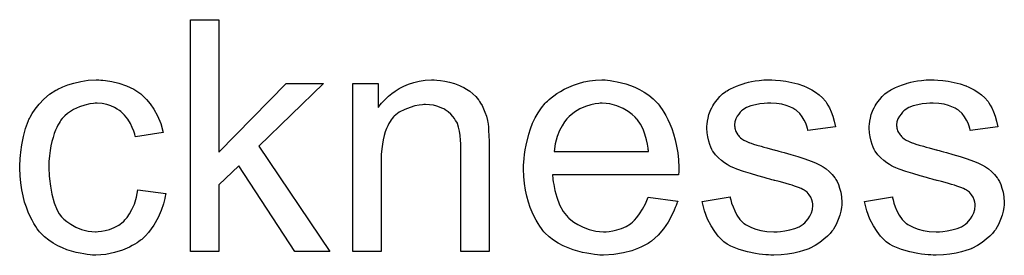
# Model space of a CAD drawing. Extents: x -1.5 to 9, y -3 to 5.
# Tile 343 of 368: x 5.7505 to 6.0902, y 3.8642 to 3.9455. Entities that reach past the tile are written whole.
import ezdxf

# ---------------------------------------------------------------- set-up
doc = ezdxf.new("R2010")
doc.units = 0
doc.layers.add('qfn16-30-34-a_mechanical_19', color=1, linetype='CONTINUOUS')

msp = doc.modelspace()

# ---------------------------------------------------------------- linework, layer by layer
at = {"layer": 'qfn16-30-34-a_mechanical_19', "color": 1}
for points in [[(5.819201, 3.899828), (5.842457, 3.923547), (5.8553, 3.923547), (5.83297, 3.901911), (5.857498, 3.865465), (5.84535, 3.865465), (5.826028, 3.895085), (5.819201, 3.88849), (5.819201, 3.865465), (5.809367, 3.865465), (5.809367, 3.94553), (5.819201, 3.94553), (5.819201, 3.899828)], [(5.778475, 3.924704), (5.779169, 3.924704), (5.780095, 3.924588), (5.782293, 3.924241), (5.784723, 3.923662), (5.787268, 3.922737), (5.789814, 3.92158), (5.792243, 3.91996), (5.792359, 3.91996), (5.792475, 3.919729), (5.793169, 3.919035), (5.79421, 3.917993), (5.795483, 3.916489), (5.796756, 3.914638), (5.798028, 3.912324), (5.799185, 3.909663), (5.799995, 3.906539), (5.790392, 3.905035), (5.790392, 3.905151), (5.790276, 3.905266), (5.790161, 3.90596), (5.789814, 3.907002), (5.789235, 3.908274), (5.788657, 3.909663), (5.787731, 3.911167), (5.78669, 3.912555), (5.785533, 3.913712), (5.785417, 3.913828), (5.784954, 3.914175), (5.784144, 3.914638), (5.783219, 3.915216), (5.781946, 3.915795), (5.780557, 3.916258), (5.778938, 3.916605), (5.777202, 3.91672), (5.776508, 3.91672), (5.77593, 3.916605), (5.774657, 3.916489), (5.772921, 3.916026), (5.77107, 3.915448), (5.768988, 3.914522), (5.767021, 3.913134), (5.766095, 3.912324), (5.765169, 3.911398), (5.765169, 3.911283), (5.764938, 3.911167), (5.764707, 3.91082), (5.764475, 3.910357), (5.764128, 3.909778), (5.763665, 3.909084), (5.763318, 3.908274), (5.762855, 3.907349), (5.762393, 3.906192), (5.762046, 3.904919), (5.761583, 3.903531), (5.761236, 3.902027), (5.761004, 3.900407), (5.760773, 3.898556), (5.760541, 3.896589), (5.760541, 3.894506), (5.760541, 3.89439), (5.760541, 3.894043), (5.760541, 3.893349), (5.760657, 3.892655), (5.760657, 3.891614), (5.760773, 3.890572), (5.76112, 3.888027), (5.761583, 3.88525), (5.762393, 3.882358), (5.763434, 3.879812), (5.764128, 3.878539), (5.764938, 3.877498), (5.765169, 3.877267), (5.765748, 3.876688), (5.766789, 3.875878), (5.768062, 3.874953), (5.769797, 3.873912), (5.771764, 3.873102), (5.774078, 3.872523), (5.775351, 3.872407), (5.776624, 3.872292), (5.776855, 3.872292), (5.777549, 3.872407), (5.778706, 3.872523), (5.779979, 3.872755), (5.781483, 3.873102), (5.783103, 3.873796), (5.784723, 3.874606), (5.786227, 3.875763), (5.786458, 3.875878), (5.786805, 3.876457), (5.787499, 3.877267), (5.788309, 3.878539), (5.789119, 3.880044), (5.790045, 3.881895), (5.790739, 3.884209), (5.791202, 3.886754), (5.800921, 3.885481), (5.800921, 3.885366), (5.800805, 3.885019), (5.800689, 3.884556), (5.800574, 3.883862), (5.800342, 3.882936), (5.800111, 3.88201), (5.799301, 3.879697), (5.79826, 3.877267), (5.796756, 3.874606), (5.794904, 3.87206), (5.793863, 3.870903), (5.792706, 3.869746), (5.79259, 3.869631), (5.792359, 3.869515), (5.792012, 3.869284), (5.791549, 3.868936), (5.790971, 3.868474), (5.790161, 3.868011), (5.789235, 3.867548), (5.788309, 3.86697), (5.785995, 3.865928), (5.783219, 3.865118), (5.78021, 3.864424), (5.778475, 3.864308), (5.776739, 3.864193), (5.775582, 3.864193), (5.774773, 3.864308), (5.773731, 3.864424), (5.772574, 3.864655), (5.771301, 3.864887), (5.769913, 3.865118), (5.766789, 3.866044), (5.765285, 3.866738), (5.763665, 3.867432), (5.762046, 3.868358), (5.760541, 3.869399), (5.759037, 3.870556), (5.757649, 3.871945), (5.757533, 3.87206), (5.757302, 3.872292), (5.756955, 3.872755), (5.756492, 3.873333), (5.756029, 3.874143), (5.755335, 3.875184), (5.754756, 3.876341), (5.754062, 3.877614), (5.753368, 3.879118), (5.752789, 3.880854), (5.752095, 3.882589), (5.751632, 3.884672), (5.75117, 3.886754), (5.750823, 3.889184), (5.750591, 3.891614), (5.750475, 3.894275), (5.750475, 3.89439), (5.750475, 3.894738), (5.750475, 3.8952), (5.750475, 3.895894), (5.750591, 3.896704), (5.750591, 3.89763), (5.750707, 3.898671), (5.750823, 3.899828), (5.75117, 3.902374), (5.751748, 3.905151), (5.752442, 3.907927), (5.753484, 3.910704), (5.753484, 3.91082), (5.753599, 3.911051), (5.753831, 3.911398), (5.754062, 3.911861), (5.754756, 3.913134), (5.755798, 3.914638), (5.757186, 3.916373), (5.758806, 3.918109), (5.760773, 3.919844), (5.762971, 3.921233), (5.763087, 3.921233), (5.763318, 3.921349), (5.763665, 3.92158), (5.764128, 3.921811), (5.764707, 3.922043), (5.765401, 3.92239), (5.767136, 3.923084), (5.769103, 3.923662), (5.771533, 3.924241), (5.774078, 3.924704), (5.776855, 3.92482), (5.777781, 3.92482), (5.778475, 3.924704)], [(5.894406, 3.924704), (5.895679, 3.924588), (5.897183, 3.924357), (5.898803, 3.92401), (5.900538, 3.923547), (5.902158, 3.922853), (5.90239, 3.922737), (5.902852, 3.922506), (5.903662, 3.922158), (5.904588, 3.92158), (5.905745, 3.920886), (5.906786, 3.91996), (5.907828, 3.919035), (5.908753, 3.917878), (5.908869, 3.917762), (5.9091, 3.917299), (5.909447, 3.91672), (5.910026, 3.915911), (5.910489, 3.914754), (5.910951, 3.913597), (5.91153, 3.912208), (5.911877, 3.910704), (5.911877, 3.910588), (5.911993, 3.910126), (5.912108, 3.909431), (5.912224, 3.908506), (5.912224, 3.907117), (5.91234, 3.905498), (5.912456, 3.903531), (5.912456, 3.901101), (5.912456, 3.865465), (5.902621, 3.865465), (5.902621, 3.900638), (5.902621, 3.900754), (5.902621, 3.90087), (5.902621, 3.90168), (5.902621, 3.902721), (5.902505, 3.903994), (5.90239, 3.905498), (5.902158, 3.907002), (5.901811, 3.90839), (5.901464, 3.909663), (5.901464, 3.909778), (5.901233, 3.910126), (5.900886, 3.910704), (5.900538, 3.911398), (5.89996, 3.912093), (5.899266, 3.912902), (5.89834, 3.913712), (5.897299, 3.914407), (5.897183, 3.914522), (5.896836, 3.914754), (5.896142, 3.914985), (5.895332, 3.915332), (5.894406, 3.915679), (5.893249, 3.916026), (5.891861, 3.916142), (5.890472, 3.916258), (5.889894, 3.916258), (5.889431, 3.916142), (5.888274, 3.916026), (5.88677, 3.915795), (5.88515, 3.915216), (5.883299, 3.914522), (5.881448, 3.913597), (5.879712, 3.912208), (5.879481, 3.911977), (5.879018, 3.911398), (5.878671, 3.910936), (5.878324, 3.910357), (5.877861, 3.909663), (5.877514, 3.908853), (5.877051, 3.907927), (5.876588, 3.90677), (5.876241, 3.905498), (5.875894, 3.904109), (5.875663, 3.902605), (5.875431, 3.900985), (5.8752, 3.899018), (5.8752, 3.897052), (5.8752, 3.865465), (5.865366, 3.865465), (5.865366, 3.923547), (5.874159, 3.923547), (5.874159, 3.915216), (5.874275, 3.915332), (5.874506, 3.915679), (5.874853, 3.916142), (5.875316, 3.91672), (5.87601, 3.917415), (5.87682, 3.918225), (5.877745, 3.91915), (5.878903, 3.920076), (5.88006, 3.920886), (5.881448, 3.921811), (5.882952, 3.922621), (5.884572, 3.923315), (5.886423, 3.923894), (5.888274, 3.924357), (5.890357, 3.924704), (5.892555, 3.92482), (5.893481, 3.92482), (5.894406, 3.924704)], [(5.953298, 3.924704), (5.954223, 3.924588), (5.95538, 3.924357), (5.956653, 3.924125), (5.958157, 3.923778), (5.959545, 3.923431), (5.961165, 3.922853), (5.962669, 3.922274), (5.964289, 3.921464), (5.965909, 3.920539), (5.967529, 3.919497), (5.969033, 3.918225), (5.970421, 3.916836), (5.970537, 3.91672), (5.970768, 3.916489), (5.971115, 3.916026), (5.971578, 3.915332), (5.972157, 3.914522), (5.972735, 3.913597), (5.973429, 3.91244), (5.974124, 3.911051), (5.974818, 3.909547), (5.975512, 3.907927), (5.976091, 3.906076), (5.976669, 3.904109), (5.977132, 3.901911), (5.977479, 3.899597), (5.97771, 3.897167), (5.977826, 3.894506), (5.977826, 3.89439), (5.977826, 3.893928), (5.977826, 3.893118), (5.97771, 3.891961), (5.934323, 3.891961), (5.934323, 3.891845), (5.934323, 3.891498), (5.934439, 3.891035), (5.934439, 3.890341), (5.934554, 3.889531), (5.934786, 3.888605), (5.935133, 3.886523), (5.935827, 3.884209), (5.936752, 3.881663), (5.938025, 3.879349), (5.939645, 3.877267), (5.939761, 3.877267), (5.939876, 3.877035), (5.940571, 3.876457), (5.941612, 3.875647), (5.943, 3.874837), (5.944851, 3.873912), (5.946934, 3.873102), (5.949248, 3.872523), (5.950521, 3.872407), (5.951909, 3.872292), (5.952835, 3.872292), (5.953876, 3.872407), (5.955149, 3.872639), (5.956537, 3.872986), (5.958157, 3.873449), (5.959661, 3.874143), (5.961165, 3.875068), (5.961281, 3.875184), (5.961859, 3.875647), (5.962554, 3.876341), (5.963364, 3.877267), (5.964289, 3.878539), (5.96533, 3.880159), (5.966372, 3.88201), (5.967297, 3.884209), (5.977479, 3.882936), (5.977479, 3.88282), (5.977363, 3.882589), (5.977248, 3.882126), (5.977016, 3.881432), (5.976669, 3.880738), (5.976322, 3.879812), (5.975396, 3.877845), (5.974239, 3.875647), (5.972619, 3.873333), (5.970768, 3.871135), (5.968454, 3.869052), (5.968339, 3.869052), (5.968107, 3.868821), (5.96776, 3.868589), (5.967297, 3.868242), (5.966603, 3.867895), (5.965909, 3.867548), (5.964983, 3.867085), (5.963942, 3.866622), (5.962785, 3.86616), (5.961628, 3.865697), (5.958735, 3.865003), (5.955496, 3.864424), (5.951909, 3.864193), (5.950636, 3.864193), (5.949827, 3.864308), (5.948785, 3.864424), (5.947513, 3.864655), (5.946124, 3.864887), (5.94462, 3.865118), (5.941381, 3.866044), (5.939645, 3.866738), (5.938025, 3.867432), (5.93629, 3.868358), (5.93467, 3.869399), (5.933166, 3.870556), (5.931662, 3.871945), (5.931546, 3.87206), (5.931315, 3.872292), (5.930967, 3.872755), (5.930505, 3.873449), (5.929926, 3.874259), (5.929348, 3.875184), (5.928654, 3.876341), (5.927959, 3.877614), (5.927265, 3.879118), (5.926571, 3.880738), (5.925992, 3.882589), (5.925414, 3.884556), (5.924951, 3.886639), (5.924604, 3.888952), (5.924373, 3.891382), (5.924257, 3.893928), (5.924257, 3.894043), (5.924257, 3.894622), (5.924257, 3.895316), (5.924373, 3.896357), (5.924488, 3.89763), (5.924604, 3.899018), (5.924835, 3.900638), (5.925182, 3.902258), (5.926108, 3.90596), (5.926687, 3.907812), (5.927381, 3.909778), (5.928306, 3.91163), (5.929348, 3.913365), (5.930505, 3.915101), (5.931777, 3.91672), (5.931893, 3.916836), (5.932124, 3.917068), (5.932587, 3.917415), (5.933166, 3.917993), (5.93386, 3.918572), (5.934786, 3.919266), (5.935827, 3.920076), (5.9371, 3.92077), (5.938372, 3.92158), (5.939876, 3.922274), (5.941496, 3.922968), (5.943232, 3.923547), (5.945083, 3.924125), (5.94705, 3.924472), (5.949132, 3.924704), (5.951331, 3.92482), (5.952488, 3.92482), (5.953298, 3.924704)], [(6.011263, 3.924704), (6.012999, 3.924588), (6.01485, 3.924357), (6.016817, 3.923894), (6.0189, 3.923431), (6.020866, 3.922737), (6.020982, 3.922737), (6.021098, 3.922621), (6.021676, 3.92239), (6.022602, 3.921927), (6.023759, 3.921349), (6.025032, 3.920539), (6.026304, 3.919613), (6.027461, 3.918572), (6.028503, 3.917415), (6.028618, 3.917299), (6.02885, 3.916836), (6.029312, 3.916026), (6.029891, 3.915101), (6.03047, 3.913712), (6.031048, 3.912208), (6.031511, 3.910473), (6.031974, 3.908506), (6.02237, 3.907233), (6.02237, 3.907465), (6.022255, 3.907927), (6.022023, 3.908737), (6.021676, 3.909778), (6.021098, 3.91082), (6.020404, 3.911977), (6.019594, 3.913134), (6.018437, 3.914175), (6.018321, 3.914291), (6.017858, 3.914522), (6.017164, 3.914985), (6.016123, 3.915448), (6.014966, 3.915911), (6.013462, 3.916373), (6.01161, 3.916605), (6.009644, 3.91672), (6.008486, 3.91672), (6.007329, 3.916605), (6.005825, 3.916489), (6.004321, 3.916142), (6.002702, 3.915795), (6.001197, 3.915216), (5.999925, 3.914407), (5.999809, 3.914291), (5.999462, 3.914059), (5.998999, 3.913597), (5.998536, 3.912902), (5.997958, 3.912208), (5.997495, 3.911283), (5.997148, 3.910241), (5.997032, 3.9092), (5.997032, 3.909084), (5.997032, 3.908853), (5.997148, 3.908506), (5.997148, 3.908043), (5.997495, 3.906886), (5.998189, 3.905729), (5.998305, 3.905613), (5.998421, 3.905498), (5.998652, 3.905151), (5.999115, 3.904803), (5.999578, 3.904456), (6.000272, 3.903994), (6.001082, 3.903646), (6.002007, 3.903184), (6.002123, 3.903184), (6.002354, 3.903068), (6.002817, 3.902952), (6.003627, 3.902605), (6.004784, 3.902258), (6.006288, 3.901911), (6.007214, 3.901564), (6.008255, 3.901332), (6.009412, 3.900985), (6.010685, 3.900638), (6.010801, 3.900638), (6.011148, 3.900523), (6.011726, 3.900407), (6.01242, 3.900175), (6.01323, 3.899944), (6.014271, 3.899713), (6.01647, 3.899018), (6.0189, 3.898324), (6.021329, 3.897514), (6.023528, 3.896704), (6.024453, 3.896357), (6.025263, 3.89601), (6.025494, 3.895894), (6.025957, 3.895663), (6.026651, 3.895316), (6.027693, 3.894738), (6.028734, 3.894043), (6.029775, 3.893118), (6.030817, 3.892076), (6.031742, 3.890919), (6.031858, 3.890804), (6.032089, 3.890341), (6.032552, 3.889647), (6.033015, 3.888605), (6.033362, 3.887333), (6.033825, 3.885944), (6.034056, 3.884325), (6.034172, 3.882473), (6.034172, 3.882242), (6.034172, 3.881663), (6.034056, 3.880738), (6.033825, 3.879465), (6.033478, 3.878077), (6.032899, 3.876573), (6.032205, 3.874837), (6.031279, 3.873217), (6.031164, 3.872986), (6.030701, 3.872523), (6.030122, 3.871713), (6.029197, 3.870788), (6.027924, 3.869746), (6.026536, 3.868589), (6.024916, 3.867548), (6.022949, 3.866507), (6.022833, 3.866507), (6.022718, 3.866391), (6.022023, 3.86616), (6.020866, 3.865812), (6.019362, 3.86535), (6.017511, 3.864887), (6.015428, 3.86454), (6.01323, 3.864308), (6.010685, 3.864193), (6.009644, 3.864193), (6.008834, 3.864308), (6.007908, 3.864308), (6.006751, 3.864424), (6.005594, 3.86454), (6.004321, 3.864771), (6.001544, 3.86535), (5.998652, 3.86616), (5.995875, 3.867317), (5.994602, 3.868011), (5.993445, 3.868821), (5.99333, 3.868936), (5.993214, 3.869052), (5.99252, 3.869746), (5.991479, 3.870788), (5.990322, 3.872407), (5.989049, 3.874374), (5.987776, 3.876688), (5.986735, 3.879581), (5.985925, 3.88282), (5.995644, 3.884325), (5.995644, 3.884209), (5.995644, 3.884093), (5.995875, 3.883399), (5.996107, 3.882242), (5.996569, 3.880969), (5.997148, 3.879581), (5.997842, 3.878077), (5.998883, 3.876573), (6.000156, 3.8753), (6.000387, 3.875184), (6.00085, 3.874837), (6.001776, 3.874374), (6.002933, 3.873796), (6.004437, 3.873217), (6.006172, 3.872755), (6.008255, 3.872407), (6.010685, 3.872292), (6.011842, 3.872292), (6.012999, 3.872407), (6.014503, 3.872639), (6.016123, 3.872986), (6.017858, 3.873449), (6.019362, 3.874027), (6.020751, 3.874953), (6.020866, 3.875068), (6.021329, 3.875416), (6.021792, 3.875994), (6.022486, 3.876804), (6.023065, 3.87773), (6.023643, 3.878887), (6.02399, 3.880044), (6.024106, 3.881432), (6.024106, 3.881548), (6.024106, 3.88201), (6.02399, 3.882589), (6.023759, 3.883399), (6.023412, 3.884209), (6.022833, 3.885019), (6.022139, 3.885944), (6.021098, 3.886639), (6.020982, 3.886754), (6.020635, 3.88687), (6.020056, 3.887217), (6.019131, 3.887564), (6.017743, 3.888027), (6.016933, 3.888374), (6.016007, 3.888605), (6.014966, 3.888952), (6.013809, 3.8893), (6.012536, 3.889647), (6.011032, 3.889994), (6.010916, 3.889994), (6.010569, 3.89011), (6.009991, 3.890225), (6.009296, 3.890457), (6.008371, 3.890688), (6.007329, 3.891035), (6.005131, 3.891614), (6.002586, 3.892423), (6.000156, 3.893118), (5.997842, 3.893928), (5.996801, 3.89439), (5.995991, 3.894738), (5.99576, 3.894853), (5.995297, 3.895085), (5.994602, 3.895547), (5.993677, 3.896126), (5.992636, 3.896936), (5.991594, 3.897861), (5.990553, 3.898903), (5.989627, 3.900175), (5.989512, 3.900291), (5.98928, 3.900754), (5.988933, 3.901564), (5.988586, 3.902489), (5.988239, 3.903646), (5.987892, 3.905035), (5.98766, 3.906423), (5.987545, 3.908043), (5.987545, 3.908274), (5.987545, 3.908737), (5.98766, 3.909431), (5.987776, 3.910473), (5.988008, 3.911514), (5.988239, 3.912787), (5.988702, 3.913944), (5.98928, 3.915216), (5.989396, 3.915332), (5.989627, 3.915795), (5.989975, 3.916373), (5.990553, 3.917183), (5.991247, 3.917993), (5.992057, 3.919035), (5.992983, 3.91996), (5.99414, 3.92077), (5.994255, 3.920886), (5.994602, 3.921001), (5.995065, 3.921349), (5.99576, 3.921696), (5.996685, 3.922158), (5.997726, 3.922621), (5.998999, 3.923084), (6.000387, 3.923547), (6.000619, 3.923662), (6.001082, 3.923778), (6.001892, 3.92401), (6.002933, 3.924241), (6.004206, 3.924472), (6.005594, 3.924588), (6.007214, 3.92482), (6.009991, 3.92482), (6.011263, 3.924704)], [(6.067262, 3.924704), (6.068998, 3.924588), (6.070849, 3.924357), (6.072816, 3.923894), (6.074898, 3.923431), (6.076865, 3.922737), (6.076981, 3.922737), (6.077097, 3.922621), (6.077675, 3.92239), (6.078601, 3.921927), (6.079758, 3.921349), (6.08103, 3.920539), (6.082303, 3.919613), (6.08346, 3.918572), (6.084501, 3.917415), (6.084617, 3.917299), (6.084849, 3.916836), (6.085311, 3.916026), (6.08589, 3.915101), (6.086468, 3.913712), (6.087047, 3.912208), (6.08751, 3.910473), (6.087972, 3.908506), (6.078369, 3.907233), (6.078369, 3.907465), (6.078254, 3.907927), (6.078022, 3.908737), (6.077675, 3.909778), (6.077097, 3.91082), (6.076402, 3.911977), (6.075592, 3.913134), (6.074435, 3.914175), (6.07432, 3.914291), (6.073857, 3.914522), (6.073163, 3.914985), (6.072122, 3.915448), (6.070965, 3.915911), (6.06946, 3.916373), (6.067609, 3.916605), (6.065642, 3.91672), (6.064485, 3.91672), (6.063328, 3.916605), (6.061824, 3.916489), (6.06032, 3.916142), (6.0587, 3.915795), (6.057196, 3.915216), (6.055923, 3.914407), (6.055808, 3.914291), (6.055461, 3.914059), (6.054998, 3.913597), (6.054535, 3.912902), (6.053957, 3.912208), (6.053494, 3.911283), (6.053147, 3.910241), (6.053031, 3.9092), (6.053031, 3.909084), (6.053031, 3.908853), (6.053147, 3.908506), (6.053147, 3.908043), (6.053494, 3.906886), (6.054188, 3.905729), (6.054304, 3.905613), (6.054419, 3.905498), (6.054651, 3.905151), (6.055114, 3.904803), (6.055576, 3.904456), (6.056271, 3.903994), (6.057081, 3.903646), (6.058006, 3.903184), (6.058122, 3.903184), (6.058353, 3.903068), (6.058816, 3.902952), (6.059626, 3.902605), (6.060783, 3.902258), (6.062287, 3.901911), (6.063213, 3.901564), (6.064254, 3.901332), (6.065411, 3.900985), (6.066684, 3.900638), (6.066799, 3.900638), (6.067146, 3.900523), (6.067725, 3.900407), (6.068419, 3.900175), (6.069229, 3.899944), (6.07027, 3.899713), (6.072469, 3.899018), (6.074898, 3.898324), (6.077328, 3.897514), (6.079526, 3.896704), (6.080452, 3.896357), (6.081262, 3.89601), (6.081493, 3.895894), (6.081956, 3.895663), (6.08265, 3.895316), (6.083691, 3.894738), (6.084733, 3.894043), (6.085774, 3.893118), (6.086815, 3.892076), (6.087741, 3.890919), (6.087857, 3.890804), (6.088088, 3.890341), (6.088551, 3.889647), (6.089014, 3.888605), (6.089361, 3.887333), (6.089824, 3.885944), (6.090055, 3.884325), (6.090171, 3.882473), (6.090171, 3.882242), (6.090171, 3.881663), (6.090055, 3.880738), (6.089824, 3.879465), (6.089476, 3.878077), (6.088898, 3.876573), (6.088204, 3.874837), (6.087278, 3.873217), (6.087163, 3.872986), (6.0867, 3.872523), (6.086121, 3.871713), (6.085196, 3.870788), (6.083923, 3.869746), (6.082534, 3.868589), (6.080915, 3.867548), (6.078948, 3.866507), (6.078832, 3.866507), (6.078716, 3.866391), (6.078022, 3.86616), (6.076865, 3.865812), (6.075361, 3.86535), (6.07351, 3.864887), (6.071427, 3.86454), (6.069229, 3.864308), (6.066684, 3.864193), (6.065642, 3.864193), (6.064832, 3.864308), (6.063907, 3.864308), (6.06275, 3.864424), (6.061593, 3.86454), (6.06032, 3.864771), (6.057543, 3.86535), (6.054651, 3.86616), (6.051874, 3.867317), (6.050601, 3.868011), (6.049444, 3.868821), (6.049329, 3.868936), (6.049213, 3.869052), (6.048519, 3.869746), (6.047477, 3.870788), (6.04632, 3.872407), (6.045048, 3.874374), (6.043775, 3.876688), (6.042734, 3.879581), (6.041924, 3.88282), (6.051643, 3.884325), (6.051643, 3.884209), (6.051643, 3.884093), (6.051874, 3.883399), (6.052105, 3.882242), (6.052568, 3.880969), (6.053147, 3.879581), (6.053841, 3.878077), (6.054882, 3.876573), (6.056155, 3.8753), (6.056386, 3.875184), (6.056849, 3.874837), (6.057775, 3.874374), (6.058932, 3.873796), (6.060436, 3.873217), (6.062171, 3.872755), (6.064254, 3.872407), (6.066684, 3.872292), (6.067841, 3.872292), (6.068998, 3.872407), (6.070502, 3.872639), (6.072122, 3.872986), (6.073857, 3.873449), (6.075361, 3.874027), (6.076749, 3.874953), (6.076865, 3.875068), (6.077328, 3.875416), (6.077791, 3.875994), (6.078485, 3.876804), (6.079064, 3.87773), (6.079642, 3.878887), (6.079989, 3.880044), (6.080105, 3.881432), (6.080105, 3.881548), (6.080105, 3.88201), (6.079989, 3.882589), (6.079758, 3.883399), (6.079411, 3.884209), (6.078832, 3.885019), (6.078138, 3.885944), (6.077097, 3.886639), (6.076981, 3.886754), (6.076634, 3.88687), (6.076055, 3.887217), (6.07513, 3.887564), (6.073741, 3.888027), (6.072931, 3.888374), (6.072006, 3.888605), (6.070965, 3.888952), (6.069807, 3.8893), (6.068535, 3.889647), (6.067031, 3.889994), (6.066915, 3.889994), (6.066568, 3.89011), (6.065989, 3.890225), (6.065295, 3.890457), (6.06437, 3.890688), (6.063328, 3.891035), (6.06113, 3.891614), (6.058585, 3.892423), (6.056155, 3.893118), (6.053841, 3.893928), (6.0528, 3.89439), (6.05199, 3.894738), (6.051758, 3.894853), (6.051296, 3.895085), (6.050601, 3.895547), (6.049676, 3.896126), (6.048634, 3.896936), (6.047593, 3.897861), (6.046552, 3.898903), (6.045626, 3.900175), (6.045511, 3.900291), (6.045279, 3.900754), (6.044932, 3.901564), (6.044585, 3.902489), (6.044238, 3.903646), (6.043891, 3.905035), (6.043659, 3.906423), (6.043544, 3.908043), (6.043544, 3.908274), (6.043544, 3.908737), (6.043659, 3.909431), (6.043775, 3.910473), (6.044006, 3.911514), (6.044238, 3.912787), (6.044701, 3.913944), (6.045279, 3.915216), (6.045395, 3.915332), (6.045626, 3.915795), (6.045973, 3.916373), (6.046552, 3.917183), (6.047246, 3.917993), (6.048056, 3.919035), (6.048981, 3.91996), (6.050139, 3.92077), (6.050254, 3.920886), (6.050601, 3.921001), (6.051064, 3.921349), (6.051758, 3.921696), (6.052684, 3.922158), (6.053725, 3.922621), (6.054998, 3.923084), (6.056386, 3.923547), (6.056618, 3.923662), (6.057081, 3.923778), (6.05789, 3.92401), (6.058932, 3.924241), (6.060204, 3.924472), (6.061593, 3.924588), (6.063213, 3.92482), (6.065989, 3.92482), (6.067262, 3.924704)], [(5.951446, 3.91672), (5.950752, 3.91672), (5.950289, 3.916605), (5.949017, 3.916489), (5.947513, 3.916142), (5.945661, 3.915564), (5.943694, 3.914754), (5.941843, 3.913597), (5.939992, 3.912093), (5.939761, 3.911861), (5.939298, 3.911283), (5.938488, 3.910241), (5.937678, 3.908853), (5.936752, 3.907233), (5.935943, 3.905151), (5.935248, 3.902721), (5.934901, 3.90006), (5.967413, 3.90006), (5.967413, 3.900175), (5.967413, 3.900407), (5.967297, 3.900754), (5.967297, 3.901217), (5.967066, 3.902605), (5.966719, 3.904109), (5.96614, 3.90596), (5.965562, 3.907696), (5.964636, 3.909431), (5.963595, 3.910936), (5.963595, 3.911051), (5.963364, 3.911167), (5.962785, 3.911861), (5.961744, 3.912787), (5.960355, 3.913828), (5.95862, 3.914869), (5.956537, 3.915795), (5.954108, 3.916489), (5.952835, 3.916605), (5.951446, 3.91672)]]:
    msp.add_lwpolyline(points, dxfattribs=at)

doc.saveas('drawing.dxf')
